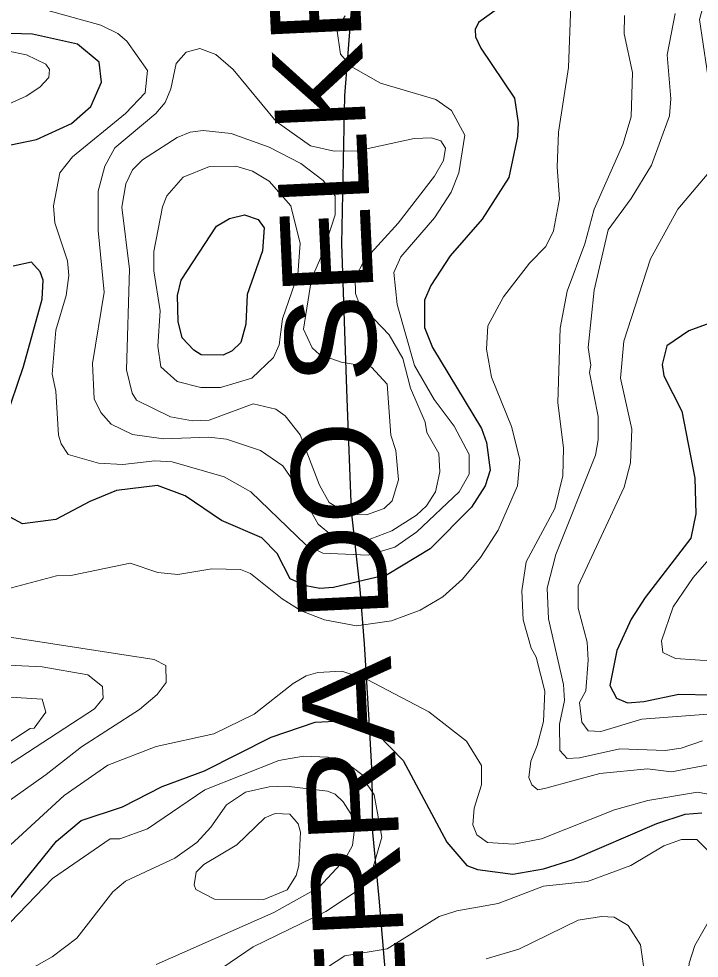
# Model space of a CAD drawing. Extents: x 673.6 to 698.9, y 7012 to 7040.1.
# Drawn here: x 685.874 to 686.775, y 7031.984 to 7033.227 of the extents above; entities that cross this region are included whole.
import ezdxf
from ezdxf.enums import TextEntityAlignment as Align

# ---------------------------------------------------------------- set-up
doc = ezdxf.new("R2010")
doc.units = 0
doc.header["$LTSCALE"] = 0.032
for name, color, linetype, lineweight in [('1', 7, 'Continuous', 25), ('2', 7, 'Continuous', 13), ('26', 7, 'Continuous', 25)]:
    doc.layers.add(name, color=color, linetype=linetype, lineweight=lineweight)

msp = doc.modelspace()

# ---------------------------------------------------------------- linework, layer by layer
at = {"layer": '1'}
for points in [[(686.5295, 7033.2571), (686.4824, 7033.2226), (686.4781, 7033.2132), (686.4785, 7033.2037), (686.4853, 7033.1884), (686.53, 7033.1223), (686.5347, 7033.0899), (686.5339, 7033.0714), (686.5225, 7033.0175), (686.4871, 7032.9622), (686.4449, 7032.9135), (686.4192, 7032.8745), (686.4109, 7032.8548), (686.4108, 7032.8187), (686.4212, 7032.7923), (686.4863, 7032.6851), (686.493, 7032.6668), (686.4976, 7032.6301), (686.4911, 7032.6092), (686.4729, 7032.5811), (686.4183, 7032.526), (686.3615, 7032.4916), (686.2904, 7032.4748), (686.2723, 7032.4732), (686.2538, 7032.4767), (686.2328, 7032.4862), (686.2157, 7032.5195), (686.1952, 7032.5405), (686.1421, 7032.5632), (686.094, 7032.5958), (686.0574, 7032.6095), (686.0031, 7032.603), (685.9678, 7032.5886), (685.9225, 7032.5647), (685.8784, 7032.5589), (685.8454, 7032.5768)], [(685.8392, 7033.0559), (685.8969, 7033.0676), (685.9432, 7033.089), (685.9691, 7033.1114), (685.9833, 7033.1434), (685.98, 7033.17), (685.9512, 7033.1938), (685.8916, 7033.2072), (685.8039, 7033.2095)], [(685.8555, 7032.6959), (685.8798, 7032.7673), (685.9045, 7032.8561), (685.906, 7032.8815), (685.9017, 7032.8925), (685.8903, 7032.9051), (685.8662, 7032.8999)], [(686.8128, 7032.8334), (686.7609, 7032.8142), (686.7318, 7032.7944), (686.7255, 7032.7698), (686.7278, 7032.755), (686.7517, 7032.7082), (686.769, 7032.6194), (686.7701, 7032.572), (686.7633, 7032.5402), (686.7032, 7032.4616), (686.6846, 7032.4326), (686.6656, 7032.3914), (686.6561, 7032.3448), (686.665, 7032.3283), (686.6796, 7032.322), (686.7012, 7032.3236), (686.7478, 7032.3335), (686.7913, 7032.3327)], [(685.6647, 7031.9855), (685.8096, 7032.0304), (685.8296, 7032.0399), (685.862, 7032.0633), (685.9237, 7032.1389), (685.956, 7032.1664), (686.0109, 7032.1846), (686.0635, 7032.2112), (686.1194, 7032.2322), (686.2077, 7032.2767), (686.2662, 7032.2965), (686.301, 7032.2981), (686.3282, 7032.2916), (686.3485, 7032.2806), (686.3825, 7032.2458), (686.4406, 7032.1376), (686.4667, 7032.1067), (686.4808, 7032.1014), (686.5278, 7032.0952), (686.5685, 7032.1022), (686.6076, 7032.1147), (686.7185, 7032.1624), (686.7558, 7032.1748), (686.7779, 7032.1765)]]:
    msp.add_lwpolyline(points, dxfattribs=at)
msp.add_lwpolyline([(686.1758, 7032.8626), (686.174, 7032.8233), (686.1675, 7032.7988), (686.1562, 7032.7881), (686.1441, 7032.7822), (686.1152, 7032.7828), (686.1053, 7032.7886), (686.09, 7032.8052), (686.0845, 7032.8269), (686.0836, 7032.861), (686.0887, 7032.8816), (686.1355, 7032.953), (686.1528, 7032.9629), (686.1724, 7032.9678), (686.1905, 7032.9617), (686.1986, 7032.9506), (686.1962, 7032.9203)], close=True, dxfattribs=at)
at = {"layer": '2'}
for points in [[(686.6045, 7033.2458), (686.6013, 7033.1631), (686.5883, 7033.0775), (686.5866, 7033.0308), (686.5897, 7032.9889), (686.5817, 7032.9469), (686.5716, 7032.9258), (686.5498, 7032.904), (686.5155, 7032.8595), (686.4946, 7032.8211), (686.4929, 7032.79), (686.4994, 7032.753), (686.526, 7032.6878), (686.5372, 7032.6441), (686.534, 7032.6091), (686.5085, 7032.5505), (686.4848, 7032.5145), (686.4611, 7032.4857), (686.4353, 7032.4625), (686.4051, 7032.4448), (686.367, 7032.4307), (686.3209, 7032.4239), (686.2783, 7032.4318), (686.2477, 7032.4437), (686.2224, 7032.4598), (686.1804, 7032.4932), (686.1672, 7032.4986), (686.129, 7032.4994), (686.0842, 7032.4921), (686.0577, 7032.4945), (686.0209, 7032.5068), (685.9423, 7032.4907), (685.9236, 7032.4903), (685.8507, 7032.4707)], [(686.8848, 7032.2899), (686.8495, 7032.3022), (686.7861, 7032.3071), (686.6984, 7032.3006), (686.6441, 7032.2842), (686.6277, 7032.2851), (686.6193, 7032.2966), (686.6162, 7032.3223), (686.6243, 7032.3379), (686.6277, 7032.3783), (686.626, 7032.4025), (686.6145, 7032.4472), (686.6144, 7032.4769), (686.6752, 7032.6076), (686.6836, 7032.6399), (686.6853, 7032.6844), (686.6704, 7032.7516), (686.6747, 7032.8008), (686.7103, 7032.9096), (686.7464, 7032.9755), (686.7852, 7033.0214), (686.7994, 7033.0632), (686.7749, 7033.2263), (686.7812, 7033.2486)], [(685.9009, 7033.2415), (685.982, 7033.2191), (686.0045, 7033.208), (686.0166, 7033.1977), (686.0442, 7033.1589), (686.0407, 7033.1296), (686.0149, 7033.102), (685.9445, 7033.0445), (685.9278, 7033.0233), (685.9194, 7032.9797), (685.9215, 7032.9575), (685.9381, 7032.9071), (685.9399, 7032.8878), (685.9362, 7032.8613), (685.9227, 7032.8154), (685.9177, 7032.7572), (685.9225, 7032.7345), (685.926, 7032.6762), (685.9295, 7032.6649), (685.9389, 7032.6509), (685.9793, 7032.6392), (686.0113, 7032.6376), (686.0538, 7032.6424), (686.0768, 7032.6409), (686.1454, 7032.6213), (686.1809, 7032.6011), (686.2535, 7032.531), (686.2764, 7032.5203), (686.3364, 7032.5175), (686.3716, 7032.528), (686.4006, 7032.5484), (686.4565, 7032.6011), (686.4699, 7032.6247), (686.47, 7032.6506), (686.4501, 7032.6884), (686.4236, 7032.7233), (686.3977, 7032.7687), (686.3746, 7032.8492), (686.3704, 7032.8914), (686.3794, 7032.9125), (686.4241, 7032.9639), (686.4462, 7032.9979), (686.4562, 7033.0233), (686.4641, 7033.0735), (686.4466, 7033.106), (686.4256, 7033.1205), (686.3525, 7033.1423), (686.3136, 7033.1642), (686.2994, 7033.1805), (686.2949, 7033.214), (686.3056, 7033.2315)], [(686.7429, 7033.2344), (686.7321, 7033.1795), (686.7369, 7033.1215), (686.7352, 7033.099), (686.7115, 7033.0337), (686.6844, 7032.9897), (686.654, 7032.9481), (686.6353, 7032.8682), (686.6277, 7032.7923), (686.631, 7032.7691), (686.6295, 7032.7592), (686.6409, 7032.7009), (686.6408, 7032.6701), (686.6373, 7032.6499), (686.5847, 7032.5185), (686.5734, 7032.4736), (686.5752, 7032.4334), (686.5949, 7032.3463)], [(686.7893, 7032.2405), (686.7378, 7032.2308), (686.706, 7032.2349), (686.6428, 7032.2283), (686.5714, 7032.2091), (686.5609, 7032.207), (686.5531, 7032.2134), (686.5489, 7032.2234), (686.5515, 7032.2447), (686.5599, 7032.2657), (686.5685, 7032.2974), (686.5702, 7032.3376), (686.5587, 7032.3824), (686.5519, 7032.3946), (686.5414, 7032.4317), (686.5398, 7032.4703), (686.5453, 7032.5086), (686.5833, 7032.5794), (686.5939, 7032.6227), (686.5948, 7032.6593), (686.5874, 7032.7194), (686.5906, 7032.818), (686.5996, 7032.8668), (686.6231, 7032.9296), (686.6357, 7032.9754), (686.6736, 7033.0612), (686.6843, 7033.0978), (686.6862, 7033.1564), (686.6754, 7033.2075), (686.6757, 7033.2317)], [(685.7622, 7033.0709), (685.8834, 7033.125), (685.9016, 7033.1367), (685.9132, 7033.1498), (685.9144, 7033.1603), (685.9095, 7033.1673), (685.8838, 7033.1796), (685.8578, 7033.1849)], [(686.8086, 7032.5359), (686.7668, 7032.4881), (686.7399, 7032.4489), (686.7247, 7032.4041), (686.7264, 7032.3886), (686.7432, 7032.3806), (686.8213, 7032.3754)], [(685.8155, 7032.4161), (686.0527, 7032.3795), (686.0683, 7032.3715), (686.0688, 7032.3491), (686.0568, 7032.333), (686.0333, 7032.3134), (685.9565, 7032.264), (685.91, 7032.2271), (685.7966, 7032.1473)], [(685.2649, 7031.9726), (685.2913, 7031.9877), (685.3517, 7032.0307), (685.5726, 7032.0956), (685.6665, 7032.12), (685.7083, 7032.1383), (685.7698, 7032.1763), (685.8454, 7032.2307), (685.974, 7032.3142), (685.9851, 7032.3284), (685.9844, 7032.3437), (685.965, 7032.3589), (685.9046, 7032.3697), (685.8598, 7032.3721)], [(686.8032, 7032.1979), (686.7723, 7032.2036), (686.7065, 7032.1929), (686.6622, 7032.1806), (686.5656, 7032.142), (686.5289, 7032.135), (686.4941, 7032.1371), (686.4802, 7032.1473), (686.475, 7032.1606), (686.4765, 7032.1826), (686.4863, 7032.2136), (686.4864, 7032.2392), (686.4664, 7032.2713), (686.4164, 7032.31), (686.3351, 7032.3531), (686.3015, 7032.3639), (686.2694, 7032.3622), (686.254, 7032.3578), (686.2368, 7032.3476), (686.1852, 7032.307), (686.1317, 7032.281), (686.0554, 7032.2643), (685.9913, 7032.2395), (685.9335, 7032.1994), (685.8454, 7032.1185)], [(686.5949, 7032.3463), (686.5964, 7032.3252), (686.5898, 7032.2937), (686.5902, 7032.2591), (686.5996, 7032.2482), (686.6159, 7032.2491)], [(685.842, 7032.3309), (685.9044, 7032.3267), (685.9092, 7032.3097), (685.894, 7032.2886), (685.8888, 7032.288), (685.8096, 7032.2367)], [(686.6159, 7032.2491), (686.6695, 7032.2612), (686.7294, 7032.2591), (686.7508, 7032.2619), (686.7788, 7032.2717)], [(685.7374, 7031.9783), (685.7849, 7031.9875), (685.8087, 7031.9954), (685.8509, 7032.02), (685.9184, 7032.0894), (685.9945, 7032.1419), (686.0073, 7032.1421), (686.0441, 7032.1555), (686.1199, 7032.2069), (686.218, 7032.2456), (686.2506, 7032.2513), (686.2832, 7032.2503), (686.3151, 7032.2367), (686.3298, 7032.2259), (686.3304, 7032.2207), (686.3442, 7032.2004), (686.3541, 7032.1444), (686.3401, 7032.0955), (686.3282, 7032.0778), (686.2803, 7032.046), (686.1839, 7031.9992), (686.0926, 7031.9371)], [(685.8873, 7031.9687), (685.9179, 7031.9858), (685.9506, 7032.0107), (685.9983, 7032.0721), (686.0147, 7032.086), (686.0801, 7032.1164), (686.1094, 7032.1373), (686.128, 7032.1576), (686.1485, 7032.187), (686.1736, 7032.2037), (686.2053, 7032.211), (686.228, 7032.2118), (686.2825, 7032.2052), (686.2923, 7032.2011), (686.3033, 7032.191), (686.3195, 7032.1654), (686.3154, 7032.1333), (686.3053, 7032.1148), (686.2713, 7032.0781), (686.2113, 7032.0447), (686.0557, 7031.9759)], [(686.7959, 7032.1168), (686.7715, 7032.1412), (686.751, 7032.1411), (686.7276, 7032.1328), (686.6839, 7032.1068), (686.6268, 7032.0855), (686.5685, 7032.0795), (686.5083, 7032.0565), (686.4538, 7032.0467), (686.4301, 7032.0391), (686.3615, 7031.9966)], [(686.4926, 7031.9834), (686.5359, 7031.9959), (686.6142, 7032.0342), (686.645, 7032.0392), (686.6619, 7032.0384), (686.6803, 7032.0274), (686.6967, 7032.0019), (686.7055, 7031.9402)], [(686.7961, 7031.8575), (686.7733, 7031.9091), (686.7592, 7031.9551), (686.7615, 7031.9777), (686.7688, 7032.0008), (686.7881, 7032.0348)], [(686.3615, 7031.9966), (686.3051, 7031.9872), (686.2478, 7031.9495), (686.2316, 7031.9274), (686.226, 7031.9042), (686.2085, 7031.8585)]]:
    msp.add_lwpolyline(points, dxfattribs=at)
for points in [[(686.1573, 7033.1603), (686.1344, 7033.1802), (686.1133, 7033.188), (686.0951, 7033.1831), (686.0821, 7033.1682), (686.0748, 7033.1345), (686.0674, 7033.1166), (686.0552, 7033.102), (686.0009, 7033.0568), (685.9877, 7033.0322), (685.9785, 7032.9994), (685.9785, 7032.947), (685.9867, 7032.8655), (685.9712, 7032.7712), (685.9736, 7032.7246), (685.982, 7032.7064), (685.9959, 7032.6909), (686.024, 7032.677), (686.0653, 7032.6713), (686.1254, 7032.6736), (686.1487, 7032.6712), (686.1935, 7032.6558), (686.2231, 7032.6358), (686.241, 7032.6102), (686.2698, 7032.5583), (686.2879, 7032.5435), (686.3184, 7032.534), (686.3305, 7032.5357), (686.3677, 7032.5495), (686.4003, 7032.5704), (686.4136, 7032.583), (686.4255, 7032.6013), (686.4311, 7032.6276), (686.4296, 7032.6519), (686.4141, 7032.6798), (686.4115, 7032.6933), (686.3924, 7032.7384), (686.3821, 7032.7776), (686.3641, 7032.8089), (686.3244, 7032.8506), (686.3196, 7032.864), (686.3188, 7032.8845), (686.3307, 7032.9076), (686.3759, 7032.957), (686.4242, 7033.019), (686.436, 7033.0398), (686.4386, 7033.0563), (686.4324, 7033.066), (686.42, 7033.0698), (686.397, 7033.0688), (686.3223, 7033.0525), (686.2911, 7033.052), (686.2598, 7033.0593), (686.2146, 7033.0916)], [(686.1546, 7033.0755), (686.2053, 7033.0574), (686.2471, 7033.0359), (686.2765, 7033.0133), (686.2923, 7032.9929), (686.2924, 7032.9679), (686.2762, 7032.9176), (686.261, 7032.8834), (686.2505, 7032.8168), (686.2621, 7032.7917), (686.2716, 7032.7832), (686.3003, 7032.7731), (686.3407, 7032.7664), (686.3613, 7032.7437), (686.3662, 7032.6764), (686.3729, 7032.6558), (686.3762, 7032.6174), (686.3681, 7032.5896), (686.3572, 7032.5793), (686.3338, 7032.571), (686.3099, 7032.5717), (686.2844, 7032.5872), (686.2717, 7032.61), (686.2463, 7032.6769), (686.2263, 7032.7018), (686.2139, 7032.7106), (686.184, 7032.7179), (686.1258, 7032.6961), (686.1038, 7032.6954), (686.0745, 7032.7006), (686.0293, 7032.7226), (686.0235, 7032.7319), (686.0163, 7032.7629), (686.0203, 7032.8962), (686.0098, 7032.9782), (686.0152, 7033.0089), (686.0241, 7033.0273), (686.0374, 7033.0407), (686.0833, 7033.0704), (686.1004, 7033.0772), (686.1175, 7033.0796)], [(686.1263, 7033.0321), (686.161, 7033.0322), (686.1829, 7033.0258), (686.2051, 7033.0124), (686.234, 7032.9799), (686.2463, 7032.93), (686.2431, 7032.889), (686.2226, 7032.8301), (686.2185, 7032.796), (686.211, 7032.7789), (686.1821, 7032.7516), (686.1405, 7032.7394), (686.1146, 7032.7395), (686.0834, 7032.7473), (686.0615, 7032.7669), (686.0577, 7032.794), (686.0607, 7032.8407), (686.0525, 7032.8936), (686.0525, 7032.9196), (686.0637, 7032.9783), (686.0697, 7032.9932), (686.0911, 7033.0177)], [(686.1981, 7032.0618), (686.1329, 7032.0621), (686.1081, 7032.0752), (686.106, 7032.0813), (686.1083, 7032.0981), (686.1187, 7032.108), (686.1623, 7032.1342), (686.1995, 7032.1699), (686.2132, 7032.1755), (686.2327, 7032.1748), (686.2437, 7032.162), (686.2465, 7032.151), (686.2446, 7032.1066), (686.2408, 7032.0935), (686.2291, 7032.0747)]]:
    msp.add_lwpolyline(points, close=True, dxfattribs=at)
at = {"layer": '26'}
msp.add_lwpolyline([(686.2992, 7030.5601), (686.3212, 7030.8616), (686.3435, 7031.0599), (686.3526, 7031.1853), (686.3647, 7031.336), (686.3708, 7031.4028), (686.3789, 7031.4584), (686.3809, 7031.5272), (686.3781, 7031.6376), (686.3724, 7031.7473), (686.371, 7031.8356), (686.3624, 7031.9282), (686.351, 7032.0635), (686.3425, 7032.1504), (686.3415, 7032.2282), (686.3374, 7032.299), (686.3314, 7032.4001), (686.3254, 7032.4723), (686.314, 7032.5763), (686.3083, 7032.7245), (686.3012, 7032.9296), (686.304, 7033.0621), (686.3051, 7033.1254), (686.3152, 7033.2498)], dxfattribs=at)

# ---------------------------------------------------------------- texts
at = {"layer": '26', "width": 1.1}
msp.add_text('SERRA DO SELKE', height=0.12, rotation=92.675, dxfattribs=at).set_placement((686.3585, 7032.5463), align=Align.CENTER)

doc.saveas('drawing.dxf')
